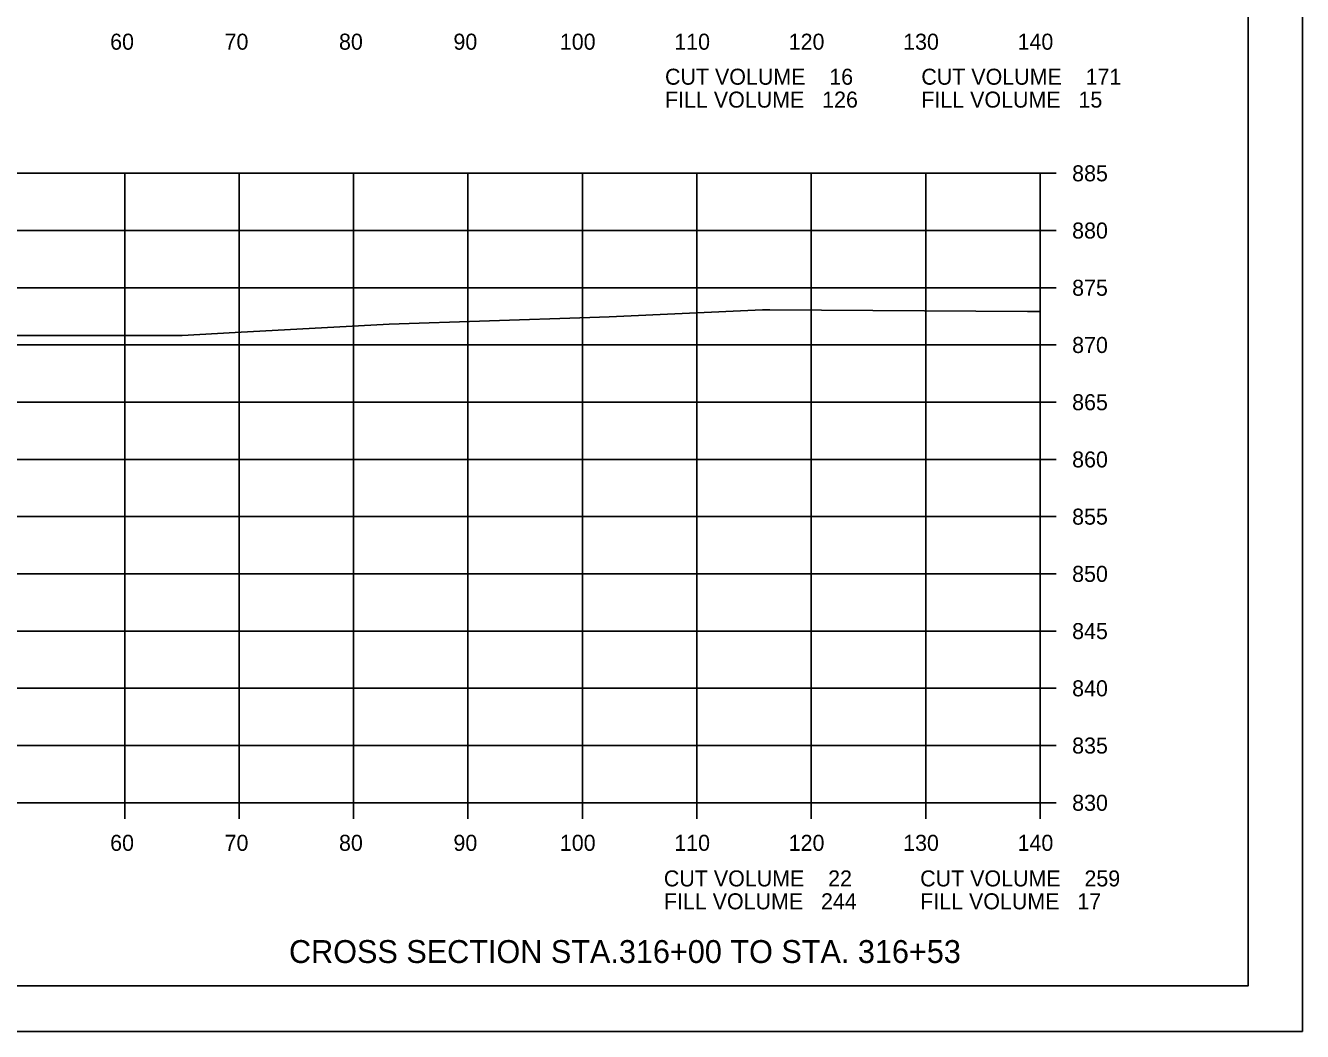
# Model space of a CAD drawing. Extents: x 1486524 to 1499135, y 326561 to 337924.
# Drawn here: x 1489034.2 to 1489145.8, y 335766 to 335853.9 of the extents above; entities that cross this region are included whole.
import ezdxf

# ---------------------------------------------------------------- set-up
doc = ezdxf.new("R2010")
doc.units = 0
for name, color, linetype in [('E_Const Align', 7, 'Continuous'), ('E_Const Align Station', 7, 'Continuous'), ('E_Ownership Information', 7, 'Continuous'), ('E_Property Line', 7, 'Continuous'), ('E_Proposed ROW Fig Annot', 7, 'Continuous'), ('E_Quarter Calls', 7, 'Continuous'), ('E_Tract Number', 7, 'Continuous')]:
    doc.layers.add(name, color=color, linetype=linetype)

msp = doc.modelspace()

# ---------------------------------------------------------------- linework, layer by layer
at = {"layer": 'E_Const Align'}
for p, q in [((1489122.89, 335786.02), (1489122.89, 335841.02)), ((1489124.29, 335841.02), (1489122.89, 335841.02)), ((1489124.29, 335836.02), (1489122.89, 335836.02)), ((1489124.29, 335831.02), (1489122.89, 335831.02)), ((1489124.29, 335826.02), (1489122.89, 335826.02)), ((1489124.29, 335821.02), (1489122.89, 335821.02)), ((1489124.29, 335816.02), (1489122.89, 335816.02)), ((1489124.29, 335811.02), (1489122.89, 335811.02)), ((1489124.29, 335806.02), (1489122.89, 335806.02)), ((1489124.29, 335801.02), (1489122.89, 335801.02)), ((1489124.29, 335796.02), (1489122.89, 335796.02)), ((1489124.29, 335791.02), (1489122.89, 335791.02)), ((1488842.89, 335786.02), (1489122.89, 335786.02)), ((1489042.89, 335784.62), (1489042.89, 335786.02)), ((1489052.89, 335784.62), (1489052.89, 335786.02)), ((1489062.89, 335784.62), (1489062.89, 335786.02)), ((1489072.89, 335784.62), (1489072.89, 335786.02)), ((1489082.89, 335784.62), (1489082.89, 335786.02)), ((1489092.89, 335784.62), (1489092.89, 335786.02)), ((1489102.89, 335784.62), (1489102.89, 335786.02)), ((1489112.89, 335784.62), (1489112.89, 335786.02)), ((1489122.89, 335784.62), (1489122.89, 335786.02)), ((1489124.29, 335786.02), (1489122.89, 335786.02))]:
    msp.add_line(p, q, dxfattribs=at)
at = {"layer": 'E_Ownership Information'}
for p, q in [((1488842.89, 335841.02), (1489122.89, 335841.02)), ((1489042.89, 335786.02), (1489042.89, 335841.02)), ((1489052.89, 335786.02), (1489052.89, 335841.02)), ((1489062.89, 335786.02), (1489062.89, 335841.02)), ((1489072.89, 335786.02), (1489072.89, 335841.02)), ((1489082.89, 335786.02), (1489082.89, 335841.02)), ((1489092.89, 335786.02), (1489092.89, 335841.02)), ((1489102.89, 335786.02), (1489102.89, 335841.02)), ((1489112.89, 335786.02), (1489112.89, 335841.02)), ((1489122.89, 335786.02), (1489122.89, 335841.02)), ((1488842.89, 335836.02), (1489122.89, 335836.02)), ((1488842.89, 335831.02), (1489122.89, 335831.02)), ((1488842.89, 335826.02), (1489122.89, 335826.02)), ((1488842.89, 335821.02), (1489122.89, 335821.02)), ((1488842.89, 335816.02), (1489122.89, 335816.02)), ((1488842.89, 335811.02), (1489122.89, 335811.02)), ((1488842.89, 335806.02), (1489122.89, 335806.02)), ((1488842.89, 335801.02), (1489122.89, 335801.02)), ((1488842.89, 335796.02), (1489122.89, 335796.02)), ((1488842.89, 335791.02), (1489122.89, 335791.02)), ((1488842.89, 335786.02), (1489122.89, 335786.02))]:
    msp.add_line(p, q, dxfattribs=at)
at = {"layer": 'E_Property Line'}
for q in [(1489141.07, 335975.48), (1488824.89, 335770.02)]:
    msp.add_line((1489141.07, 335770.02), q, dxfattribs=at)
at = {"layer": 'E_Quarter Calls'}
msp.add_line((1488812.48, 335766.04), (1489145.82, 335766.04), dxfattribs=at)
for points in [[(1488812.48, 335979.38), (1489145.82, 335979.38), (1489145.82, 335766.04), (1488812.48, 335766.04)], [(1489058.81, 335975.48), (1489058.81, 335965.6), (1489094.54, 335965.6), (1489094.54, 335962.68), (1489117.74, 335962.68), (1489117.74, 335938.35), (1489141.07, 335938.35), (1489141.07, 335770.02), (1488824.89, 335770.02), (1488824.89, 335975.48)]]:
    msp.add_lwpolyline(points, close=True, dxfattribs=at)
at = {"layer": 'E_Tract Number'}
msp.add_lwpolyline([(1489027.15, 335826.85), (1489042.33, 335826.86), (1489047.91, 335826.85), (1489052.54, 335827.1), (1489066.01, 335827.84), (1489083.55, 335828.43), (1489085.24, 335828.48), (1489098.63, 335829.08), (1489098.75, 335829.08), (1489099.26, 335829.08), (1489121.8, 335828.94), (1489122.89, 335828.94)], dxfattribs=at)

# ---------------------------------------------------------------- texts
at = {"layer": 'E_Const Align Station'}
for s, p in [('60', (1489041.62, 335851.82)), ('70', (1489051.62, 335851.82)), ('80', (1489061.62, 335851.82)), ('90', (1489071.62, 335851.82)), ('100', (1489080.92, 335851.82)), ('110', (1489090.92, 335851.82)), ('120', (1489100.92, 335851.82)), ('130', (1489110.92, 335851.82)), ('140', (1489120.92, 335851.82)), ('CUT VOLUME    16', (1489090.11, 335848.76)), ('CUT VOLUME    171', (1489112.51, 335848.76)), ('FILL VOLUME   126', (1489090.11, 335846.76)), ('FILL VOLUME   15', (1489112.51, 335846.76)), ('885', (1489125.69, 335840.32)), ('880', (1489125.69, 335835.32)), ('875', (1489125.69, 335830.32)), ('870', (1489125.69, 335825.32)), ('865', (1489125.69, 335820.32)), ('860', (1489125.69, 335815.32)), ('855', (1489125.69, 335810.32)), ('850', (1489125.69, 335805.32)), ('845', (1489125.69, 335800.32)), ('840', (1489125.69, 335795.32)), ('835', (1489125.69, 335790.32)), ('830', (1489125.69, 335785.32)), ('60', (1489041.62, 335781.82)), ('70', (1489051.62, 335781.82)), ('80', (1489061.62, 335781.82)), ('90', (1489071.62, 335781.82)), ('100', (1489080.92, 335781.82)), ('110', (1489090.92, 335781.82)), ('120', (1489100.92, 335781.82)), ('130', (1489110.92, 335781.82)), ('140', (1489120.92, 335781.82)), ('CUT VOLUME    22', (1489090.01, 335778.71)), ('CUT VOLUME    259', (1489112.41, 335778.71)), ('FILL VOLUME   244', (1489090.01, 335776.71)), ('FILL VOLUME   17', (1489112.41, 335776.71))]:
    msp.add_text(s, height=1.4, dxfattribs=at).set_placement(p)
at = {"layer": 'E_Proposed ROW Fig Annot'}
msp.add_text('CROSS SECTION STA.316+00 TO STA. 316+53', height=2, dxfattribs=at).set_placement((1489057.25, 335772.02))

doc.saveas('drawing.dxf')
